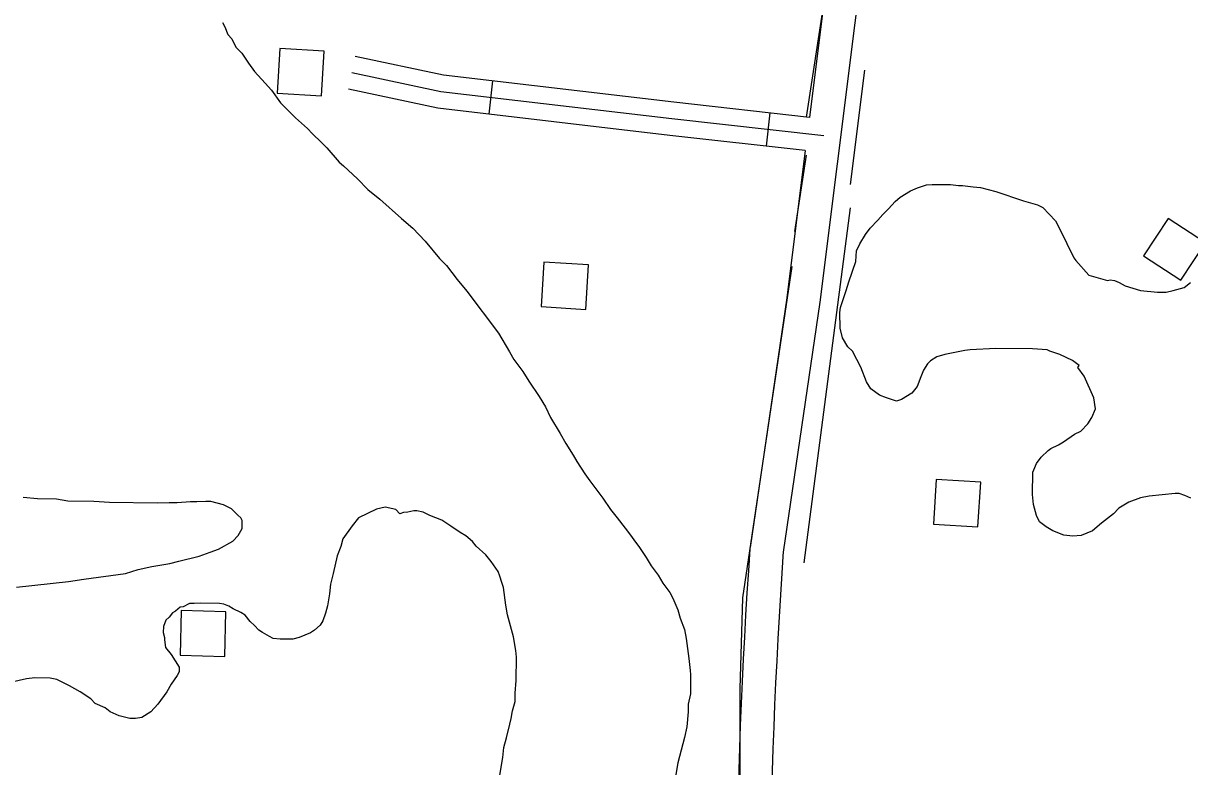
# Model space of a CAD drawing. Extents: x 3329297 to 3367176, y 649250 to 674653.
# Drawn here: x 3352866 to 3353911, y 656325 to 656991 of the extents above; entities that cross this region are included whole.
import ezdxf

# ---------------------------------------------------------------- set-up
doc = ezdxf.new("R2010")
doc.units = 0
for name, color, linetype in [('V-BLDG-OTLN', 7, 'Continuous'), ('V-ROAD-CNTR', 7, 'Continuous'), ('V-SITE-VEGE', 7, 'Continuous'), ('V-TOPO-SHOR', 7, 'Continuous')]:
    doc.layers.add(name, color=color, linetype=linetype)

msp = doc.modelspace()

# ---------------------------------------------------------------- linework, layer by layer
at = {"layer": 'V-BLDG-OTLN'}
for points in [[(3353133.5, 656926.2), (3353135.9, 656966.1), (3353096, 656968.6), (3353093.6, 656928.7)], [(3353891.5, 656816.4), (3353869.5, 656783), (3353902.9, 656761), (3353924.9, 656794.4)], [(3353370.1, 656734.9), (3353372.5, 656774.9), (3353332.6, 656777.3), (3353330.2, 656737.4)], [(3353721.2, 656540.1), (3353723.7, 656580.1), (3353683.8, 656582.5), (3353681.3, 656542.6)], [(3353006.7, 656425.3), (3353046.7, 656424.2), (3353047.8, 656464.2), (3353007.8, 656465.3)]]:
    msp.add_lwpolyline(points, close=True, dxfattribs=at)
at = {"layer": 'V-ROAD-CNTR'}
for p, q in [((3353283.4, 656909.7), (3353286.9, 656939.5)), ((3353531.9, 656881), (3353535.2, 656910.9))]:
    msp.add_line(p, q, dxfattribs=at)
for points in [[(3353648.2, 657231), (3353626.5, 657115.7), (3353579.7, 656741.3), (3353546.8, 656517.4)], [(3353618.7, 657236.6), (3353596.8, 657120.3), (3353570.2, 656906.9)], [(3353570.2, 656906.9), (3353448.8, 656920.5), (3353242.5, 656944.7), (3353163.6, 656961.5)], [(3353583.2, 656890.4), (3353447.1, 656905.6), (3353240.1, 656929.8), (3353160.5, 656946.8)], [(3353566.4, 656877.2), (3353445.4, 656890.7), (3353237.6, 656915), (3353157.4, 656932.1)], [(3353566.4, 656877.2), (3353550, 656745.3), (3353517.1, 656521.7)], [(3353517, 656520.6), (3353515.6, 656500.8), (3353514.3, 656481), (3353513.1, 656461.2), (3353512, 656441.4), (3353511, 656421.6), (3353510, 656401.8), (3353509.2, 656382), (3353508.4, 656362.2), (3353507.6, 656342.4), (3353507, 656322.6), (3353506.5, 656302.7), (3353506, 656282.9), (3353505.6, 656263.1), (3353505.3, 656243.2), (3353505, 656223.4), (3353504.9, 656203.6), (3353504.8, 656183.8), (3353504.8, 656163.9), (3353504.8, 656156.6)], [(3353546.9, 656518.5), (3353545.6, 656498.8), (3353544.3, 656479.2), (3353543.1, 656459.5), (3353542, 656439.8), (3353541, 656420.1), (3353540, 656400.4), (3353539.1, 656380.7), (3353538.3, 656361.1), (3353537.6, 656341.4), (3353537, 656321.7), (3353536.4, 656302), (3353536, 656282.2), (3353535.6, 656262.5), (3353535.3, 656242.8), (3353535, 656223.1), (3353534.9, 656203.4), (3353534.8, 656183.7), (3353534.8, 656164), (3353534.8, 656156.7)]]:
    msp.add_lwpolyline(points, dxfattribs=at)
at = {"layer": 'V-SITE-VEGE'}
for points in [[(3353044.7, 656991.9), (3353046.9, 656987.9), (3353049.6, 656981.1), (3353053, 656977.1), (3353056.8, 656969.7), (3353061.9, 656964.5), (3353067.9, 656955.3), (3353073.5, 656947.9), (3353083, 656937.5), (3353088.5, 656931.2), (3353096.8, 656919.8), (3353103.5, 656912.9), (3353110.2, 656906.6), (3353120.8, 656896.8), (3353125.3, 656892.2), (3353133.1, 656884.7), (3353138.1, 656879.5), (3353149.3, 656866.9), (3353153.2, 656863.4), (3353165.5, 656851.9), (3353174.9, 656842.2), (3353185.6, 656833.5), (3353205.1, 656816.2), (3353215.2, 656807.6), (3353226.3, 656796.1), (3353239.1, 656780.6), (3353245.3, 656774.3), (3353254.7, 656761.7), (3353263.6, 656751.3), (3353291.9, 656713.5), (3353301.8, 656697), (3353305.7, 656690.1), (3353313.5, 656679.2), (3353319, 656670.7), (3353328.4, 656656.9), (3353333.9, 656647.8), (3353338.3, 656638.1), (3353347.2, 656623.8), (3353352.1, 656614.7), (3353358.8, 656604.4), (3353362.1, 656598.7), (3353369.3, 656587.8), (3353373.7, 656581.5), (3353380.9, 656571.8), (3353385.4, 656566), (3353392, 656555.8), (3353398.1, 656548.3), (3353405.3, 656539.1), (3353409.2, 656534), (3353415.3, 656525.4), (3353417.5, 656522.5), (3353424.2, 656512.8), (3353428.6, 656505.4), (3353434.7, 656496.8), (3353439.1, 656489.9), (3353445.2, 656481.3), (3353448, 656476.2), (3353452.3, 656465.9), (3353454.5, 656458.5), (3353458.3, 656448.3), (3353459.9, 656440.3), (3353462.4, 656422.2), (3353463.4, 656411.4), (3353463.9, 656408), (3353463.7, 656390.5), (3353461.8, 656381.4), (3353461.7, 656374.6), (3353460.4, 656361.1), (3353458.5, 656351.5), (3353452.5, 656328.9), (3353448.2, 656304.1)], [(3353784.1, 656608.7), (3353786.3, 656610.4), (3353793.2, 656613.6), (3353797.8, 656616.4), (3353807.5, 656623.1), (3353813.2, 656625.8), (3353819.5, 656632.5), (3353823, 656638.1), (3353826.5, 656646), (3353825, 656655.6), (3353816.2, 656675), (3353810.7, 656683), (3353811.8, 656684.7), (3353805.7, 656689.3), (3353794.4, 656694.6), (3353785.4, 656697.6), (3353783.2, 656698.7), (3353770.1, 656699.5), (3353737.3, 656700), (3353714.1, 656698.6), (3353709.5, 656698.2), (3353691.4, 656694.5), (3353684.5, 656692.3), (3353678.8, 656689), (3353675.9, 656686.2), (3353672.5, 656680.6), (3353670.1, 656674.4), (3353666.6, 656666), (3353662, 656659.8), (3353652.8, 656654.3), (3353648.3, 656652.7), (3353639.2, 656655.6), (3353633.1, 656658), (3353625.2, 656663.8), (3353621.3, 656670), (3353616.4, 656683.1), (3353612.6, 656690), (3353608.7, 656697.4), (3353604.8, 656701.4), (3353599.9, 656709.4), (3353597.7, 656718), (3353597.4, 656732.1), (3353598, 656736.6), (3353603.3, 656751.9), (3353605.7, 656759.7), (3353611.7, 656777.8), (3353612.4, 656787.4), (3353615.3, 656793.6), (3353620.5, 656802), (3353624.6, 656807.6), (3353631.5, 656814.8), (3353636.1, 656819.9), (3353641.2, 656824.9), (3353647, 656831.6), (3353651.6, 656835.5), (3353660.7, 656841), (3353667, 656843.8), (3353675, 656846.5), (3353680.1, 656846.9), (3353696.5, 656846.7), (3353703.9, 656846), (3353707.3, 656846), (3353716.9, 656844.7), (3353723.6, 656844), (3353737.2, 656840.4), (3353762, 656832.1), (3353774.4, 656828.5), (3353779.4, 656826.2), (3353790.6, 656814.1), (3353794.4, 656806.7), (3353807.1, 656781), (3353808.7, 656778.7), (3353820.4, 656765.5), (3353837.3, 656760.8), (3353839.6, 656761.3), (3353843.5, 656760.7), (3353847.5, 656758.9), (3353853.1, 656756), (3353866.6, 656751.8), (3353881.9, 656750.5), (3353889.8, 656750.3), (3353896.1, 656751.9), (3353905.7, 656754.6), (3353911.5, 656759.1)], [(3353911.9, 656566), (3353906.3, 656568.3), (3353901.2, 656570.1), (3353897.8, 656570.2), (3353874.6, 656567.7), (3353866.6, 656566.1), (3353856.4, 656562.3), (3353847.2, 656556.8), (3353842.6, 656551.7), (3353831.8, 656543.4), (3353823.7, 656536.7), (3353813.5, 656532.4), (3353806.1, 656531.9), (3353798.2, 656532.6), (3353788.1, 656536.7), (3353782.4, 656540.2), (3353776.3, 656544.8), (3353773.5, 656550.5), (3353770.9, 656560.2), (3353769.9, 656569.3), (3353770.2, 656589.1), (3353771.3, 656591.3), (3353773.7, 656597), (3353777.7, 656602.6), (3353784.1, 656608.7)], [(3352860.4, 656486.2), (3352906.9, 656491.2), (3352920.5, 656493.3), (3352958, 656498.4), (3352969.3, 656502.1), (3352981.3, 656504.8), (3352997.7, 656507.4), (3353005.7, 656509.5), (3353023.9, 656513.8), (3353033.6, 656517.6), (3353041, 656520.3), (3353054.1, 656527.5), (3353058.7, 656532.5), (3353062.2, 656538.7), (3353062.3, 656546), (3353061.2, 656548.3), (3353058.4, 656550.6), (3353052.8, 656556.4), (3353045.5, 656559.9), (3353034.2, 656562.9), (3353029.7, 656562.9), (3353021.8, 656562.5), (3353016.1, 656562.6), (3353004.2, 656561.6), (3352996.9, 656561.7), (3352986.1, 656561.3), (3352943.6, 656562), (3352929.5, 656562.8), (3352906.3, 656563.1), (3352896.1, 656565), (3352879.1, 656565.2), (3352866.1, 656566.6)], [(3353292.6, 656314.3), (3353295.8, 656333.6), (3353296.5, 656342.6), (3353298.9, 656351.1), (3353301.9, 656363.5), (3353303.1, 656368.5), (3353304.3, 656375.3), (3353306.7, 656383.8), (3353306.8, 656391.1), (3353307.6, 656402.5), (3353307.9, 656423.4), (3353307.4, 656429.6), (3353305.3, 656441.6), (3353300, 656461.5), (3353298.4, 656470), (3353296.4, 656485.9), (3353294.7, 656490.4), (3353293.1, 656496.1), (3353291.5, 656500.1), (3353285.4, 656509.2), (3353280.4, 656515), (3353272, 656523), (3353268.7, 656527), (3353262.5, 656532.2), (3353257.5, 656535.1), (3353249.1, 656540.9), (3353241.2, 656546.1), (3353230.5, 656550.3), (3353224.3, 656553.2), (3353218.7, 656554.4), (3353215.9, 656554.5), (3353210.8, 656553.4), (3353206.8, 656552.9), (3353203.4, 656551.8), (3353200, 656555.8), (3353190.4, 656557.7), (3353182.5, 656556.1), (3353166.5, 656548.4), (3353160.7, 656541.1), (3353152.6, 656529.4), (3353150.8, 656522.6), (3353147.3, 656514.2), (3353143.7, 656498.4), (3353141.3, 656488.8), (3353140.6, 656480.3), (3353138.7, 656469.6), (3353136.9, 656462.8), (3353134.5, 656456), (3353132.2, 656452.1), (3353127.1, 656447.7), (3353123.6, 656445.4), (3353113.4, 656441.1), (3353107.7, 656439.5), (3353096.4, 656439.6), (3353090.1, 656440.3), (3353086.8, 656442), (3353080.6, 656445.5), (3353077.2, 656447.8), (3353073.3, 656451.9), (3353069.4, 656455.3), (3353065, 656461.1), (3353061, 656463.4), (3353054.3, 656466.9), (3353050.4, 656469.2), (3353045.9, 656471), (3353041.9, 656471.6), (3353024.9, 656471.9), (3353019.3, 656471.4), (3353015.3, 656471.4), (3353009.6, 656468.7), (3353006.8, 656468.2), (3353002.7, 656464.8), (3352999.9, 656463.2), (3352997, 656459.3), (3352994.1, 656456.5), (3352991.8, 656450.8), (3352991.7, 656445.7)], [(3352991.7, 656445.7), (3352992.8, 656441.2), (3352992.7, 656438.9), (3352993.8, 656432.1), (3352998.8, 656425.8), (3353005.9, 656414.4), (3353005.9, 656410.4), (3353004.1, 656407.1), (3352998.9, 656399.2), (3352994.9, 656392.5), (3352986.8, 656381.3), (3352980.4, 656374.6), (3352972.4, 656369.6), (3352966.7, 656368.6), (3352961.6, 656368.6), (3352957.1, 656369.8), (3352952.1, 656371), (3352944.2, 656374.6), (3352939.7, 656378), (3352930.7, 656382.1), (3352926.8, 656386.1), (3352917.3, 656392.5), (3352907.7, 656397.8), (3352896.5, 656403.6), (3352890.3, 656404.8), (3352876.7, 656405), (3352869.3, 656404), (3352852.3, 656400.3)]]:
    msp.add_lwpolyline(points, dxfattribs=at)
at = {"layer": 'V-TOPO-SHOR'}
for p, q in [((3353619.1, 657243.2), (3353567.3, 656907.1)), ((3353619.7, 656949.2), (3353606.7, 656846.8)), ((3353567.3, 656873), (3353557, 656804.7)), ((3353606.8, 656825.8), (3353565.4, 656508.1))]:
    msp.add_line(p, q, dxfattribs=at)
msp.add_lwpolyline([(3353554.4, 656773.2), (3353510.3, 656476.5), (3353507.9, 656395.2), (3353508.6, 655988.3), (3353482.4, 655977.7), (3353443, 655980.3), (3353303.9, 656001), (3353180.4, 656034.9), (3353080.6, 656050.5)], dxfattribs=at)

doc.saveas('drawing.dxf')
